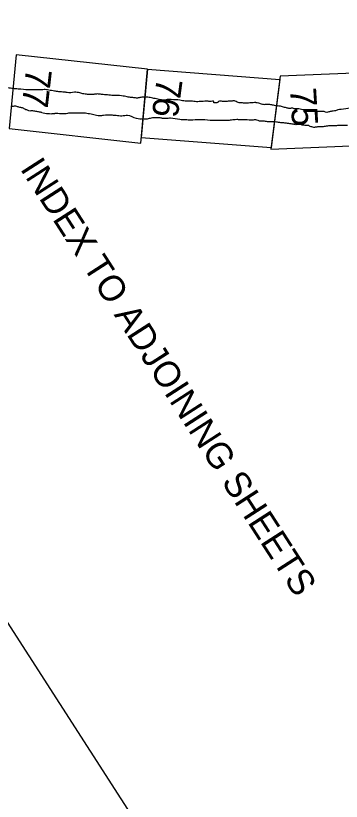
# Model space of a CAD drawing. Extents: x 3937982 to 3958556, y 219448 to 241894.
# Drawn here: x 3945579 to 3946311, y 223893 to 225658 of the extents above; entities that cross this region are included whole.
import ezdxf

# ---------------------------------------------------------------- set-up
doc = ezdxf.new("R2010")
doc.units = 0
doc.layers.add('V-ANNO-NPLT', color=7, linetype='Continuous')
doc.layers.add('V-ANNO-SYMB', color=7, linetype='Continuous')

msp = doc.modelspace()

# ---------------------------------------------------------------- linework, layer by layer
at = {"layer": 'V-ANNO-NPLT'}
for points in [[(3945579.317, 225569.886), (3945563.95, 225404.878), (3945859.599, 225371.919)], [(3945875.117, 225537.809), (3945579.317, 225569.886)], [(3945859.599, 225371.919), (3945875.117, 225537.809)], [(3945875.117, 225537.809), (3945860.805, 225384.821)], [(3945875.117, 225537.809), (3946172.095, 225514.949)], [(3946450.21, 225533.826), (3946173.007, 225522.208)], [(3946173.007, 225522.208), (3946152.352, 225357.997), (3946457.175, 225370.691)], [(3946172.095, 225514.949), (3946152.835, 225361.831)], [(3945860.805, 225384.821), (3946152.835, 225361.831)]]:
    msp.add_lwpolyline(points, dxfattribs=at)
for points in [[(3945642.397, 225492.464), (3945636.111, 225491.427), (3945628.507, 225491.204), (3945619.949, 225491.204), (3945607.17, 225491.443), (3945584.444, 225493.268), (3945572.366, 225494.348), (3945562.126, 225495.752)], [(3945868.066, 225475.525), (3945859.975, 225474.644), (3945852.126, 225473.159), (3945844.347, 225473.74), (3945834.2, 225474.878), (3945823.452, 225476.991), (3945816.651, 225478.174), (3945798.051, 225478.803), (3945785.05, 225480.196), (3945771.56, 225481.289), (3945762.204, 225482.241), (3945754.053, 225481.244), (3945743.232, 225481.291), (3945731.808, 225482.312), (3945722.825, 225484.843), (3945710.613, 225486.051), (3945694.196, 225485.333), (3945690.249, 225486.262), (3945687.393, 225486.518), (3945675.482, 225487.238), (3945665.825, 225488.678), (3945653.008, 225490.86), (3945642.397, 225492.464)], [(3946011.499, 225465.77), (3945996.174, 225465.534), (3945985.293, 225464.91), (3945972.714, 225466.035), (3945959.929, 225466.292), (3945947.555, 225468.286), (3945928.15, 225469.643), (3945921.322, 225469.873), (3945911.809, 225468.443), (3945901.174, 225470.028), (3945889.337, 225472.354), (3945878.37, 225474.477), (3945868.066, 225475.525)], [(3945637.035, 225440.619), (3945635.986, 225440.877), (3945628.245, 225442.196), (3945619.071, 225443.851), (3945614.667, 225444.384), (3945610.037, 225443.963), (3945603.291, 225446.306), (3945599.112, 225447.793), (3945596.771, 225449.603), (3945590.208, 225451.65), (3945585.915, 225452.659), (3945579.058, 225454.525), (3945570.387, 225454.049)], [(3946043.45, 225465.652), (3946034.609, 225465.108), (3946032.355, 225463.044), (3946031.307, 225462.563), (3946028.638, 225462.256), (3946026.53, 225462.129), (3946024.788, 225462.228), (3946024.245, 225462.563), (3946023.668, 225465.399), (3946023.17, 225465.932), (3946017.832, 225465.318), (3946011.649, 225465.527)], [(3946118.121, 225463.237), (3946112.35, 225462.721), (3946102.051, 225461.981), (3946094.665, 225461.507), (3946086.59, 225462.142), (3946081.283, 225462.442), (3946076.26, 225463.94), (3946072.347, 225466.126), (3946068.752, 225466.972), (3946065.101, 225466.249), (3946056.516, 225466.056), (3946051.087, 225465.385), (3946047.676, 225465.461), (3946043.45, 225465.652)], [(3946118.121, 225463.237), (3946124.412, 225462.343), (3946128.31, 225460.669), (3946133.275, 225459.248), (3946138.632, 225458.974)], [(3946173.68, 225454.533), (3946160.229, 225456.514), (3946152.067, 225458.119), (3946143.023, 225458.665), (3946138.632, 225458.974)], [(3946310.575, 225447.36), (3946303.072, 225446.589), (3946295.639, 225444.04), (3946289.435, 225443.476), (3946282.229, 225441.885), (3946277.943, 225440.871), (3946272.01, 225442.52), (3946268.839, 225443.014), (3946257.434, 225442.915), (3946247.328, 225444.029), (3946242.239, 225444.974), (3946235.487, 225445.298), (3946226.635, 225446.369), (3946221.067, 225447.427), (3946208.565, 225449.104), (3946204.801, 225449.231), (3946201.264, 225450.317), (3946194.285, 225449.684), (3946187.281, 225451.08), (3946178.177, 225453.222), (3946173.68, 225454.533)], [(3946453.664, 225449.864), (3946437.84, 225451.652), (3946424.18, 225453.523), (3946412.035, 225454.703), (3946400.284, 225456.126), (3946386.172, 225456.089), (3946375.786, 225456.184), (3946364.856, 225455.398), (3946361.467, 225453.846), (3946354.956, 225454.707), (3946350.988, 225454.97), (3946341.572, 225453.492), (3946330.434, 225450.407), (3946310.575, 225447.36)], [(3945637.035, 225440.619), (3945643.898, 225439.218), (3945651.168, 225438.268), (3945658.377, 225437.983), (3945666.826, 225438.536)], [(3945680.445, 225437.755), (3945673.105, 225438.182), (3945666.826, 225438.536)], [(3945864.667, 225426.098), (3945850.358, 225426.927), (3945829.909, 225433.822), (3945817.136, 225432.662), (3945804.436, 225433.569), (3945793.013, 225434.591), (3945775.806, 225434.059), (3945766.866, 225433.247), (3945754.05, 225435.43), (3945741.723, 225437.914), (3945728.721, 225439.308), (3945712.791, 225438.892), (3945700.393, 225439.31), (3945689.337, 225437.634), (3945680.445, 225437.755)], [(3946069.077, 225424.202), (3946058.31, 225423.028), (3946038.152, 225422.66), (3946027.106, 225422.507), (3946015.727, 225422.891), (3945991.77, 225424.401), (3945972.285, 225423.482), (3945960.038, 225424.071), (3945947.791, 225424.66), (3945926.52, 225427.831), (3945916.674, 225426.938), (3945908.979, 225427.372), (3945901.487, 225428.676), (3945895.529, 225428.702), (3945883.409, 225427.885), (3945874.227, 225425.919), (3945864.667, 225426.098)], [(3946197.717, 225414.992), (3946187.109, 225416.35), (3946179.776, 225417.444), (3946174.469, 225417.743), (3946164.967, 225419.03), (3946153.755, 225419.773), (3946144.939, 225419.948), (3946136.036, 225421.095), (3946129.989, 225420.937), (3946123.396, 225422.487), (3946118.373, 225423.986), (3946110.615, 225423.282), (3946103.14, 225423.777), (3946095.294, 225424.04), (3946088.647, 225424.024), (3946079.648, 225424.513), (3946075.613, 225424.63), (3946069.077, 225424.202)], [(3946324.179, 225411.785), (3946315.467, 225411.306), (3946306.093, 225411.237), (3946298.155, 225410.828), (3946292.545, 225410.631), (3946284.423, 225410.52), (3946274.048, 225409.422), (3946269.76, 225408.408), (3946264.63, 225408.097), (3946259.132, 225408.381), (3946251.561, 225407.38), (3946248.755, 225407.282), (3946244.442, 225408.296), (3946240.609, 225409.2), (3946237.777, 225411.129), (3946231.8, 225411.524), (3946227.077, 225411.877), (3946218.818, 225413.314), (3946214.689, 225414.034), (3946210.219, 225413.316), (3946203.101, 225414.231), (3946197.717, 225414.992)]]:
    msp.add_spline(points, degree=3, dxfattribs=at)
at = {"layer": 'V-ANNO-SYMB'}
msp.add_lwpolyline([(3939234.332, 234121.63), (3948187.407, 220212.388), (3957822.273, 226414.141), (3948869.197, 240323.382), (3939234.332, 234121.63)], dxfattribs=at)

# ---------------------------------------------------------------- texts
at = {"layer": 'V-ANNO-NPLT'}
for s, height, rotation, p in [('77', 58.5, 263.480404, (3945602.085, 225542.034)), ('76', 58.5, 262.480406, (3945895.983, 225520.574)), ('75', 58.5, 273.480406, (3946195.237, 225494.998)), ('INDEX TO ADJOINING SHEETS', 58.33, 302.768522, (3945587.274, 225314.237))]:
    msp.add_text(s, height=height, rotation=rotation, dxfattribs=at).set_placement(p)

doc.saveas('drawing.dxf')
